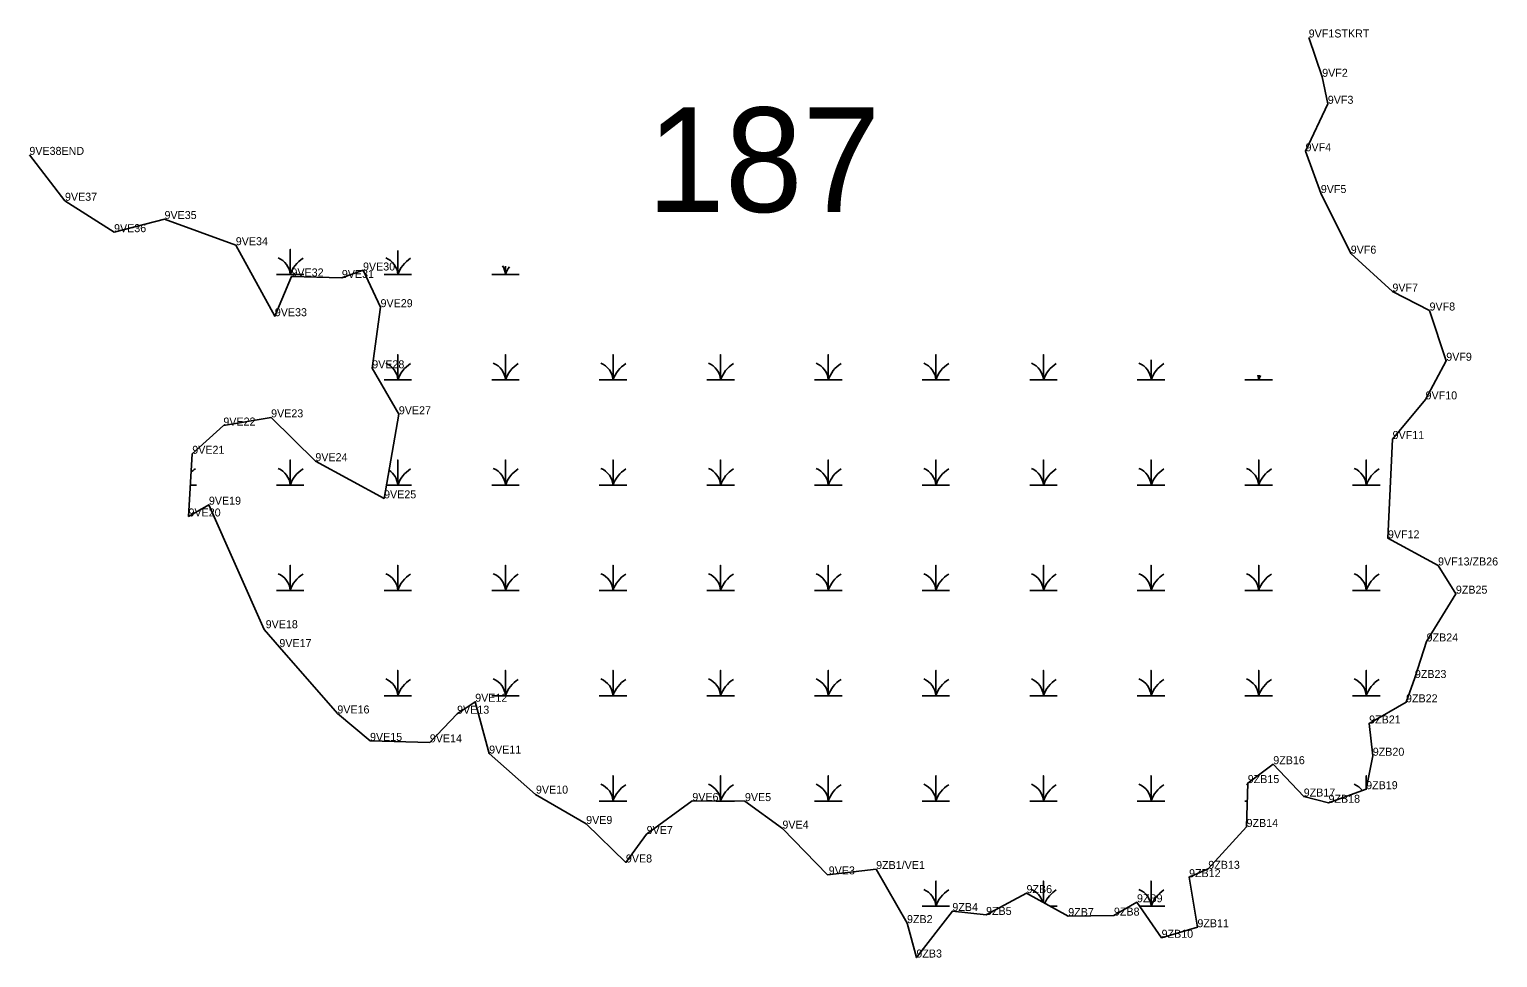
# Model space of a CAD drawing. Extents: x 2072529 to 2268796, y 436423 to 470397.
# Drawn here: x 2215877 to 2216795, y 450313 to 450893 of the extents above; entities that cross this region are included whole.
import ezdxf

# ---------------------------------------------------------------- set-up
doc = ezdxf.new("R2010")
doc.units = 0
for name, color, linetype in [('Default', 7, 'Continuous'), ('Exist Environmental Wetland Boundary', 7, 'Continuous'), ('Exist Environmental Wetland Boundary Cogo Comment', 7, 'Continuous'), ('Exist Environmental Wetland Boundary Cogo Point CELL', 7, 'Continuous'), ('Exist Hydro Swamp or Marsh', 7, 'Continuous')]:
    doc.layers.add(name, color=color, linetype=linetype)

msp = doc.modelspace()

# ---------------------------------------------------------------- linework, layer by layer
at = {"layer": 'Exist Environmental Wetland Boundary'}
msp.add_lwpolyline([(2215877.14, 450814.53), (2215899.39, 450785.84), (2215930.07, 450766.22), (2215961.6, 450774.42), (2216006.14, 450758.08), (2216030.54, 450713.7), (2216040.93, 450738.56), (2216072.42, 450737.59), (2216085.64, 450742.37), (2216096.61, 450719.34), (2216091.41, 450681.14), (2216108.04, 450652.4), (2216098.82, 450599.84), (2216055.87, 450623.07), (2216028.21, 450650.47), (2215998.37, 450645.35), (2215978.95, 450627.7), (2215976.6, 450588.54), (2215989.33, 450595.88), (2216023.86, 450517.91), (2216033.37, 450506.89), (2216069.6, 450465.39), (2216090.04, 450448.25), (2216127.4, 450447.34), (2216144.45, 450465.23), (2216155.75, 450472.71), (2216164.46, 450440.32), (2216193.39, 450414.74), (2216225.1, 450396.34), (2216249.93, 450372.25), (2216262.89, 450390.04), (2216291.45, 450410.72), (2216324.32, 450410.61), (2216347.75, 450393.41), (2216375.98, 450364.64), (2216406.31, 450368.16), (2216425.61, 450334.36), (2216431.47, 450312.85), (2216453.95, 450341.91), (2216475.02, 450339.48), (2216500.29, 450353.11), (2216526.37, 450338.77), (2216554.94, 450339.05), (2216569.34, 450347.4), (2216584.71, 450325.21), (2216607.1, 450331.77), (2216601.89, 450363.08), (2216613.89, 450368.29), (2216637.81, 450394.45), (2216638.57, 450421.89), (2216654.5, 450433.7), (2216673.53, 450413.48), (2216689.02, 450409.57), (2216712.56, 450418.08), (2216716.7, 450438.97), (2216714.43, 450459.13), (2216737.47, 450472.36), (2216743, 450487.57), (2216750.33, 450510.42), (2216768.62, 450540.27), (2216757.47, 450557.91), (2216726.17, 450574.87), (2216729.07, 450636.92), (2216749.69, 450661.71), (2216762.61, 450685.85), (2216752.17, 450717.25), (2216728.97, 450729.08), (2216702.92, 450752.8), (2216684.21, 450790.67), (2216674.67, 450816.79), (2216688.59, 450846.47), (2216685.07, 450863.32), (2216676.66, 450887.91)], dxfattribs=at)
at = {"layer": 'Exist Environmental Wetland Boundary Cogo Point CELL'}
for p, q in [((2216676.66, 450887.91), (2216676.66, 450887.91)), ((2216685.07, 450863.32), (2216685.07, 450863.32)), ((2216688.59, 450846.47), (2216688.59, 450846.47)), ((2216674.67, 450816.79), (2216674.67, 450816.79)), ((2215877.14, 450814.53), (2215877.14, 450814.53)), ((2216684.21, 450790.67), (2216684.21, 450790.67)), ((2215899.39, 450785.84), (2215899.39, 450785.84)), ((2215961.6, 450774.42), (2215961.6, 450774.42)), ((2215930.07, 450766.22), (2215930.07, 450766.22)), ((2216006.14, 450758.08), (2216006.14, 450758.08)), ((2216702.92, 450752.8), (2216702.92, 450752.8)), ((2216040.93, 450738.56), (2216040.93, 450738.56)), ((2216072.42, 450737.59), (2216072.42, 450737.59)), ((2216085.64, 450742.37), (2216085.64, 450742.37)), ((2216728.97, 450729.08), (2216728.97, 450729.08)), ((2216096.61, 450719.34), (2216096.61, 450719.34)), ((2216752.17, 450717.25), (2216752.17, 450717.25)), ((2216030.54, 450713.7), (2216030.54, 450713.7)), ((2216091.41, 450681.14), (2216091.41, 450681.14)), ((2216762.61, 450685.85), (2216762.61, 450685.85)), ((2216749.69, 450661.71), (2216749.69, 450661.71)), ((2216108.04, 450652.4), (2216108.04, 450652.4)), ((2215998.37, 450645.35), (2215998.37, 450645.35)), ((2216028.21, 450650.47), (2216028.21, 450650.47)), ((2216729.07, 450636.92), (2216729.07, 450636.92)), ((2215978.95, 450627.7), (2215978.95, 450627.7)), ((2216055.87, 450623.07), (2216055.87, 450623.07)), ((2216098.82, 450599.84), (2216098.82, 450599.84)), ((2215976.6, 450588.54), (2215976.6, 450588.54)), ((2215989.33, 450595.88), (2215989.33, 450595.88)), ((2216726.17, 450574.87), (2216726.17, 450574.87)), ((2216757.47, 450557.91), (2216757.47, 450557.91)), ((2216768.62, 450540.27), (2216768.62, 450540.27)), ((2216023.86, 450517.91), (2216023.86, 450517.91)), ((2216033.37, 450506.89), (2216033.37, 450506.89)), ((2216750.33, 450510.42), (2216750.33, 450510.42)), ((2216743, 450487.57), (2216743, 450487.57)), ((2216155.75, 450472.71), (2216155.75, 450472.71)), ((2216737.47, 450472.36), (2216737.47, 450472.36)), ((2216069.6, 450465.39), (2216069.6, 450465.39)), ((2216144.45, 450465.23), (2216144.45, 450465.23)), ((2216714.43, 450459.13), (2216714.43, 450459.13)), ((2216090.04, 450448.25), (2216090.04, 450448.25)), ((2216127.4, 450447.34), (2216127.4, 450447.34)), ((2216164.46, 450440.32), (2216164.46, 450440.32)), ((2216654.5, 450433.7), (2216654.5, 450433.7)), ((2216716.7, 450438.97), (2216716.7, 450438.97)), ((2216193.39, 450414.74), (2216193.39, 450414.74)), ((2216638.57, 450421.89), (2216638.57, 450421.89)), ((2216673.53, 450413.48), (2216673.53, 450413.48)), ((2216712.56, 450418.08), (2216712.56, 450418.08)), ((2216291.45, 450410.72), (2216291.45, 450410.72)), ((2216324.32, 450410.61), (2216324.32, 450410.61)), ((2216689.02, 450409.57), (2216689.02, 450409.57)), ((2216225.1, 450396.34), (2216225.1, 450396.34)), ((2216262.89, 450390.04), (2216262.89, 450390.04)), ((2216347.75, 450393.41), (2216347.75, 450393.41)), ((2216637.81, 450394.45), (2216637.81, 450394.45)), ((2216249.93, 450372.25), (2216249.93, 450372.25)), ((2216406.31, 450368.16), (2216406.31, 450368.16)), ((2216613.89, 450368.29), (2216613.89, 450368.29)), ((2216375.98, 450364.64), (2216375.98, 450364.64)), ((2216601.89, 450363.08), (2216601.89, 450363.08)), ((2216500.29, 450353.11), (2216500.29, 450353.11)), ((2216453.95, 450341.91), (2216453.95, 450341.91)), ((2216569.34, 450347.4), (2216569.34, 450347.4)), ((2216425.61, 450334.36), (2216425.61, 450334.36)), ((2216475.02, 450339.48), (2216475.02, 450339.48)), ((2216526.37, 450338.77), (2216526.37, 450338.77)), ((2216554.94, 450339.05), (2216554.94, 450339.05)), ((2216607.1, 450331.77), (2216607.1, 450331.77)), ((2216584.71, 450325.21), (2216584.71, 450325.21)), ((2216431.47, 450312.85), (2216431.47, 450312.85))]:
    msp.add_line(p, q, dxfattribs=at)
at = {"layer": 'Exist Hydro Swamp or Marsh'}
for points in [[(2216031.55, 450739.67), (2216040.15, 450739.67), (2216040.15, 450755.46), (2216040.15, 450739.67), (2216048.75, 450739.67)], [(2216098.8, 450739.67), (2216107.4, 450739.67), (2216107.4, 450754.67)], [(2216107.4, 450754.67), (2216107.4, 450739.67), (2216116, 450739.67)], [(2216166.05, 450739.67), (2216174.65, 450739.67), (2216174.65, 450744.93)], [(2216174.65, 450744.93), (2216174.65, 450739.67), (2216183.25, 450739.67)], [(2216098.8, 450673.87), (2216107.4, 450673.87), (2216107.4, 450689.66), (2216107.4, 450673.87), (2216116, 450673.87)], [(2216166.05, 450673.87), (2216174.65, 450673.87), (2216174.65, 450689.66), (2216174.65, 450673.87), (2216183.25, 450673.87)], [(2216233.3, 450673.87), (2216241.9, 450673.87), (2216241.9, 450689.66), (2216241.9, 450673.87), (2216250.5, 450673.87)], [(2216300.55, 450673.87), (2216309.15, 450673.87), (2216309.15, 450689.66), (2216309.15, 450673.87), (2216317.75, 450673.87)], [(2216367.8, 450673.87), (2216376.4, 450673.87), (2216376.4, 450689.66), (2216376.4, 450673.87), (2216385, 450673.87)], [(2216435.05, 450673.87), (2216443.65, 450673.87), (2216443.65, 450689.66), (2216443.65, 450673.87), (2216452.25, 450673.87)], [(2216502.3, 450673.87), (2216510.9, 450673.87), (2216510.9, 450689.66), (2216510.9, 450673.87), (2216519.5, 450673.87)], [(2216569.55, 450673.87), (2216578.15, 450673.87), (2216578.15, 450686.48)], [(2216578.15, 450686.48), (2216578.15, 450673.87), (2216586.75, 450673.87)], [(2216636.8, 450673.87), (2216645.4, 450673.87), (2216645.4, 450676.74)], [(2216645.4, 450676.74), (2216645.4, 450673.87), (2216654, 450673.87)], [(2216031.55, 450608.07), (2216040.15, 450608.07), (2216040.15, 450623.86), (2216040.15, 450608.07), (2216048.75, 450608.07)], [(2216100.27, 450608.07), (2216107.4, 450608.07), (2216107.4, 450623.86), (2216107.4, 450608.07), (2216116, 450608.07)], [(2216166.05, 450608.07), (2216174.65, 450608.07), (2216174.65, 450623.86), (2216174.65, 450608.07), (2216183.25, 450608.07)], [(2216233.3, 450608.07), (2216241.9, 450608.07), (2216241.9, 450623.86), (2216241.9, 450608.07), (2216250.5, 450608.07)], [(2216300.55, 450608.07), (2216309.15, 450608.07), (2216309.15, 450623.86), (2216309.15, 450608.07), (2216317.75, 450608.07)], [(2216367.8, 450608.07), (2216376.4, 450608.07), (2216376.4, 450623.86), (2216376.4, 450608.07), (2216385, 450608.07)], [(2216435.05, 450608.07), (2216443.65, 450608.07), (2216443.65, 450623.86), (2216443.65, 450608.07), (2216452.25, 450608.07)], [(2216502.3, 450608.07), (2216510.9, 450608.07), (2216510.9, 450623.86), (2216510.9, 450608.07), (2216519.5, 450608.07)], [(2216569.55, 450608.07), (2216578.15, 450608.07), (2216578.15, 450623.86), (2216578.15, 450608.07), (2216586.75, 450608.07)], [(2216636.8, 450608.07), (2216645.4, 450608.07), (2216645.4, 450623.86), (2216645.4, 450608.07), (2216654, 450608.07)], [(2216704.05, 450608.07), (2216712.65, 450608.07), (2216712.65, 450623.86), (2216712.65, 450608.07), (2216721.25, 450608.07)], [(2215977.77, 450608.07), (2215981.5, 450608.07)], [(2216031.55, 450542.27), (2216040.15, 450542.27), (2216040.15, 450558.06), (2216040.15, 450542.27), (2216048.75, 450542.27)], [(2216098.8, 450542.27), (2216107.4, 450542.27), (2216107.4, 450558.06), (2216107.4, 450542.27), (2216116, 450542.27)], [(2216166.05, 450542.27), (2216174.65, 450542.27), (2216174.65, 450558.06), (2216174.65, 450542.27), (2216183.25, 450542.27)], [(2216233.3, 450542.27), (2216241.9, 450542.27), (2216241.9, 450558.06), (2216241.9, 450542.27), (2216250.5, 450542.27)], [(2216300.55, 450542.27), (2216309.15, 450542.27), (2216309.15, 450558.06), (2216309.15, 450542.27), (2216317.75, 450542.27)], [(2216367.8, 450542.27), (2216376.4, 450542.27), (2216376.4, 450558.06), (2216376.4, 450542.27), (2216385, 450542.27)], [(2216435.05, 450542.27), (2216443.65, 450542.27), (2216443.65, 450558.06), (2216443.65, 450542.27), (2216452.25, 450542.27)], [(2216502.3, 450542.27), (2216510.9, 450542.27), (2216510.9, 450558.06), (2216510.9, 450542.27), (2216519.5, 450542.27)], [(2216569.55, 450542.27), (2216578.15, 450542.27), (2216578.15, 450558.06), (2216578.15, 450542.27), (2216586.75, 450542.27)], [(2216636.8, 450542.27), (2216645.4, 450542.27), (2216645.4, 450558.06), (2216645.4, 450542.27), (2216654, 450542.27)], [(2216704.05, 450542.27), (2216712.65, 450542.27), (2216712.65, 450558.06), (2216712.65, 450542.27), (2216721.25, 450542.27)], [(2216098.8, 450476.47), (2216107.4, 450476.47), (2216107.4, 450492.26), (2216107.4, 450476.47), (2216116, 450476.47)], [(2216166.05, 450476.47), (2216174.65, 450476.47), (2216174.65, 450492.26), (2216174.65, 450476.47), (2216183.25, 450476.47)], [(2216233.3, 450476.47), (2216241.9, 450476.47), (2216241.9, 450492.26), (2216241.9, 450476.47), (2216250.5, 450476.47)], [(2216300.55, 450476.47), (2216309.15, 450476.47), (2216309.15, 450492.26), (2216309.15, 450476.47), (2216317.75, 450476.47)], [(2216367.8, 450476.47), (2216376.4, 450476.47), (2216376.4, 450492.26), (2216376.4, 450476.47), (2216385, 450476.47)], [(2216435.05, 450476.47), (2216443.65, 450476.47), (2216443.65, 450492.26), (2216443.65, 450476.47), (2216452.25, 450476.47)], [(2216502.3, 450476.47), (2216510.9, 450476.47), (2216510.9, 450492.26), (2216510.9, 450476.47), (2216519.5, 450476.47)], [(2216569.55, 450476.47), (2216578.15, 450476.47), (2216578.15, 450492.26), (2216578.15, 450476.47), (2216586.75, 450476.47)], [(2216636.8, 450476.47), (2216645.4, 450476.47), (2216645.4, 450492.26), (2216645.4, 450476.47), (2216654, 450476.47)], [(2216704.05, 450476.47), (2216712.65, 450476.47), (2216712.65, 450492.26), (2216712.65, 450476.47), (2216721.25, 450476.47)], [(2216233.3, 450410.67), (2216241.9, 450410.67), (2216241.9, 450426.46), (2216241.9, 450410.67), (2216250.5, 450410.67)], [(2216306.37, 450410.67), (2216309.15, 450410.67), (2216309.15, 450426.46), (2216309.15, 450410.67), (2216317.75, 450410.67)], [(2216367.8, 450410.67), (2216376.4, 450410.67), (2216376.4, 450426.46), (2216376.4, 450410.67), (2216385, 450410.67)], [(2216435.05, 450410.67), (2216443.65, 450410.67), (2216443.65, 450426.46), (2216443.65, 450410.67), (2216452.25, 450410.67)], [(2216502.3, 450410.67), (2216510.9, 450410.67), (2216510.9, 450426.46), (2216510.9, 450410.67), (2216519.5, 450410.67)], [(2216569.55, 450410.67), (2216578.15, 450410.67), (2216578.15, 450426.46), (2216578.15, 450410.67), (2216586.75, 450410.67)], [(2216712.65, 450418.55), (2216712.65, 450426.46), (2216712.65, 450418.55)], [(2216636.8, 450410.67), (2216638.26, 450410.67)], [(2216435.05, 450344.87), (2216443.65, 450344.87), (2216443.65, 450360.66), (2216443.65, 450344.87), (2216452.25, 450344.87)], [(2216510.9, 450347.28), (2216510.9, 450360.66), (2216510.9, 450347.28)], [(2216571.08, 450344.87), (2216578.15, 450344.87), (2216578.15, 450360.66), (2216578.15, 450344.87), (2216586.75, 450344.87)], [(2216515.27, 450344.87), (2216519.5, 450344.87)]]:
    msp.add_lwpolyline(points, dxfattribs=at)
for centre, radius, start, end in [((2216027.88, 450738.79), 12.3, 4.14034, 67.53497), ((2216058.39, 450733.61), 19.22, 122.12745, 161.62219), ((2216095.13, 450738.79), 12.3, 4.14034, 67.53497), ((2216125.64, 450733.61), 19.22, 122.12745, 161.62219), ((2216162.38, 450738.79), 12.3, 4.14034, 31.3682), ((2216192.89, 450733.61), 19.22, 145.22633, 161.62219), ((2216095.13, 450672.99), 12.3, 4.14034, 67.53497), ((2216125.64, 450667.81), 19.22, 122.12745, 161.62219), ((2216162.38, 450672.99), 12.3, 4.14034, 67.53497), ((2216192.89, 450667.81), 19.22, 122.12745, 161.62219), ((2216229.63, 450672.99), 12.3, 4.14034, 67.53497), ((2216260.14, 450667.81), 19.22, 122.12745, 161.62219), ((2216296.88, 450672.99), 12.3, 4.14034, 67.53497), ((2216327.39, 450667.81), 19.22, 122.12745, 161.62219), ((2216364.13, 450672.99), 12.3, 4.14034, 67.53497), ((2216394.64, 450667.81), 19.22, 122.12745, 161.62219), ((2216431.38, 450672.99), 12.3, 4.14034, 67.53497), ((2216461.89, 450667.81), 19.22, 122.12745, 161.62219), ((2216498.63, 450672.99), 12.3, 4.14034, 67.53497), ((2216529.14, 450667.81), 19.22, 122.12745, 161.62219), ((2216565.88, 450672.99), 12.3, 4.14034, 67.53497), ((2216596.39, 450667.81), 19.22, 122.12745, 161.62219), ((2216633.13, 450672.99), 12.3, 4.14034, 18.19282), ((2216663.64, 450667.81), 19.22, 152.87664, 161.62219), ((2215991.14, 450602.01), 19.22, 122.12745, 132.07017), ((2216027.88, 450607.19), 12.3, 4.14034, 67.53497), ((2216058.39, 450602.01), 19.22, 122.12745, 161.62219), ((2216095.13, 450607.19), 12.3, 4.14034, 56.56308), ((2216125.64, 450602.01), 19.22, 122.12745, 161.62219), ((2216162.38, 450607.19), 12.3, 4.14034, 67.53497), ((2216192.89, 450602.01), 19.22, 122.12745, 161.62219), ((2216229.63, 450607.19), 12.3, 4.14034, 67.53497), ((2216260.14, 450602.01), 19.22, 122.12745, 161.62219), ((2216296.88, 450607.19), 12.3, 4.14034, 67.53497), ((2216327.39, 450602.01), 19.22, 122.12745, 161.62219), ((2216364.13, 450607.19), 12.3, 4.14034, 67.53497), ((2216394.64, 450602.01), 19.22, 122.12745, 161.62219), ((2216431.38, 450607.19), 12.3, 4.14034, 67.53497), ((2216461.89, 450602.01), 19.22, 122.12745, 161.62219), ((2216498.63, 450607.19), 12.3, 4.14034, 67.53497), ((2216529.14, 450602.01), 19.22, 122.12745, 161.62219), ((2216565.88, 450607.19), 12.3, 4.14034, 67.53497), ((2216596.39, 450602.01), 19.22, 122.12745, 161.62219), ((2216633.13, 450607.19), 12.3, 4.14034, 67.53497), ((2216663.64, 450602.01), 19.22, 122.12745, 161.62219), ((2216700.38, 450607.19), 12.3, 4.14034, 67.53497), ((2216730.89, 450602.01), 19.22, 122.12745, 161.62219), ((2216027.88, 450541.39), 12.3, 4.14034, 67.53497), ((2216058.39, 450536.21), 19.22, 122.12745, 161.62219), ((2216095.13, 450541.39), 12.3, 4.14034, 67.53497), ((2216125.64, 450536.21), 19.22, 122.12745, 161.62219), ((2216162.38, 450541.39), 12.3, 4.14034, 67.53497), ((2216192.89, 450536.21), 19.22, 122.12745, 161.62219), ((2216229.63, 450541.39), 12.3, 4.14034, 67.53497), ((2216260.14, 450536.21), 19.22, 122.12745, 161.62219), ((2216296.88, 450541.39), 12.3, 4.14034, 67.53497), ((2216327.39, 450536.21), 19.22, 122.12745, 161.62219), ((2216364.13, 450541.39), 12.3, 4.14034, 67.53497), ((2216394.64, 450536.21), 19.22, 122.12745, 161.62219), ((2216431.38, 450541.39), 12.3, 4.14034, 67.53497), ((2216461.89, 450536.21), 19.22, 122.12745, 161.62219), ((2216498.63, 450541.39), 12.3, 4.14034, 67.53497), ((2216529.14, 450536.21), 19.22, 122.12745, 161.62219), ((2216565.88, 450541.39), 12.3, 4.14034, 67.53497), ((2216596.39, 450536.21), 19.22, 122.12745, 161.62219), ((2216633.13, 450541.39), 12.3, 4.14034, 67.53497), ((2216663.64, 450536.21), 19.22, 122.12745, 161.62219), ((2216700.38, 450541.39), 12.3, 4.14034, 67.53497), ((2216730.89, 450536.21), 19.22, 122.12745, 161.62219), ((2216095.13, 450475.59), 12.3, 4.14034, 67.53497), ((2216125.64, 450470.41), 19.22, 122.12745, 161.62219), ((2216162.38, 450475.59), 12.3, 4.14034, 67.53497), ((2216192.89, 450470.41), 19.22, 122.12745, 161.62219), ((2216229.63, 450475.59), 12.3, 4.14034, 67.53497), ((2216260.14, 450470.41), 19.22, 122.12745, 161.62219), ((2216296.88, 450475.59), 12.3, 4.14034, 67.53497), ((2216327.39, 450470.41), 19.22, 122.12745, 161.62219), ((2216364.13, 450475.59), 12.3, 4.14034, 67.53497), ((2216394.64, 450470.41), 19.22, 122.12745, 161.62219), ((2216431.38, 450475.59), 12.3, 4.14034, 67.53497), ((2216461.89, 450470.41), 19.22, 122.12745, 161.62219), ((2216498.63, 450475.59), 12.3, 4.14034, 67.53497), ((2216529.14, 450470.41), 19.22, 122.12745, 161.62219), ((2216565.88, 450475.59), 12.3, 4.14034, 67.53497), ((2216596.39, 450470.41), 19.22, 122.12745, 161.62219), ((2216633.13, 450475.59), 12.3, 4.14034, 67.53497), ((2216663.64, 450470.41), 19.22, 122.12745, 161.62219), ((2216700.38, 450475.59), 12.3, 4.14034, 67.53497), ((2216730.89, 450470.41), 19.22, 122.12745, 161.62219), ((2216229.63, 450409.79), 12.3, 4.14034, 67.53497), ((2216260.14, 450404.61), 19.22, 122.12745, 161.62219), ((2216296.88, 450409.79), 12.3, 4.14034, 67.53497), ((2216327.39, 450404.61), 19.22, 122.12745, 161.62219), ((2216364.13, 450409.79), 12.3, 4.14034, 67.53497), ((2216394.64, 450404.61), 19.22, 122.12745, 161.62219), ((2216431.38, 450409.79), 12.3, 4.14034, 67.53497), ((2216461.89, 450404.61), 19.22, 122.12745, 161.62219), ((2216498.63, 450409.79), 12.3, 4.14034, 67.53497), ((2216529.14, 450404.61), 19.22, 122.12745, 161.62219), ((2216565.88, 450409.79), 12.3, 4.14034, 67.53497), ((2216596.39, 450404.61), 19.22, 122.12745, 161.62219), ((2216633.13, 450409.79), 12.3, 63.92934, 67.53497), ((2216700.38, 450409.79), 12.3, 37.18224, 67.53497), ((2216431.38, 450343.99), 12.3, 4.14034, 67.53497), ((2216461.89, 450338.81), 19.22, 122.12745, 161.62219), ((2216498.63, 450343.99), 12.3, 16.83296, 67.53497), ((2216529.14, 450338.81), 19.22, 122.12745, 155.29539), ((2216565.88, 450343.99), 12.3, 4.14034, 67.53497), ((2216596.39, 450338.81), 19.22, 122.12745, 161.62219)]:
    msp.add_arc(centre, radius, start, end, dxfattribs=at)

# ---------------------------------------------------------------- texts
at = {"layer": 'Default'}
msp.add_text('187', height=65.34, dxfattribs=at).set_placement((2216263.18, 450778.82))
at = {"layer": 'Exist Environmental Wetland Boundary Cogo Comment'}
for s, p in [('9VF1STKRT', (2216676.66, 450887.91)), ('9VF2', (2216685.07, 450863.32)), ('9VF3', (2216688.59, 450846.47)), ('9VE38END', (2215877.14, 450814.53)), ('9VF4', (2216674.67, 450816.79)), ('9VE37', (2215899.39, 450785.84)), ('9VF5', (2216684.21, 450790.67)), ('9VE36', (2215930.07, 450766.22)), ('9VE35', (2215961.6, 450774.42)), ('9VE34', (2216006.14, 450758.08)), ('9VF6', (2216702.92, 450752.8)), ('9VE32', (2216040.93, 450738.56)), ('9VE30', (2216085.64, 450742.26)), ('9VE31', (2216072.42, 450737.59)), ('9VF7', (2216728.97, 450729.08)), ('9VE33', (2216030.54, 450713.7)), ('9VE29', (2216096.61, 450719.34)), ('9VF8', (2216752.17, 450717.25)), ('9VF9', (2216762.61, 450685.85)), ('9VE28', (2216091.41, 450681.14)), ('9VF10', (2216749.69, 450661.71)), ('9VE23', (2216028.21, 450650.47)), ('9VE27', (2216108.04, 450652.4)), ('9VE22', (2215998.37, 450645.35)), ('9VF11', (2216729.07, 450636.92)), ('9VE21', (2215978.95, 450627.7)), ('9VE24', (2216055.87, 450623.07)), ('9VE19', (2215989.33, 450595.88)), ('9VE25', (2216098.82, 450599.84)), ('9VE20', (2215976.6, 450588.54)), ('9VF12', (2216726.17, 450574.87)), ('9VF13/ZB26', (2216757.47, 450557.91)), ('9ZB25', (2216768.62, 450540.27)), ('9VE18', (2216024.82, 450518.67)), ('9ZB24', (2216750.33, 450510.42)), ('9VE17', (2216033.37, 450506.89)), ('9ZB23', (2216743, 450487.57)), ('9VE12', (2216155.75, 450472.71)), ('9ZB22', (2216737.47, 450472.36)), ('9VE16', (2216069.6, 450465.39)), ('9VE13', (2216144.45, 450465.23)), ('9ZB21', (2216714.43, 450459.13)), ('9VE15', (2216090.04, 450448.25)), ('9VE14', (2216127.4, 450447.34)), ('9VE11', (2216164.46, 450440.32)), ('9ZB20', (2216716.7, 450438.97)), ('9ZB16', (2216654.5, 450433.7)), ('9ZB15', (2216638.57, 450421.89)), ('9ZB19', (2216712.56, 450418.08)), ('9VE10', (2216193.72, 450415.29)), ('9VE6', (2216291.45, 450410.72)), ('9VE5', (2216324.32, 450410.61)), ('9ZB17', (2216673.53, 450413.48)), ('9ZB18', (2216689.02, 450409.57)), ('9VE9', (2216225.1, 450396.34)), ('9VE7', (2216262.89, 450390.04)), ('9VE4', (2216347.75, 450393.41)), ('9ZB14', (2216637.81, 450394.45)), ('9VE8', (2216249.93, 450372.25)), ('9VE3', (2216376.69, 450364.81)), ('9ZB1/VE1', (2216406.31, 450368.16)), ('9ZB12', (2216601.89, 450363.08)), ('9ZB13', (2216613.89, 450368.29)), ('9ZB6', (2216500.29, 450353.11)), ('9ZB9', (2216569.34, 450347.4)), ('9ZB4', (2216453.95, 450341.91)), ('9ZB5', (2216475.02, 450339.48)), ('9ZB7', (2216526.37, 450338.77)), ('9ZB8', (2216554.94, 450339.05)), ('9ZB2', (2216425.61, 450334.36)), ('9ZB11', (2216607.1, 450331.77)), ('9ZB10', (2216584.71, 450325.21)), ('9ZB3', (2216431.47, 450312.85))]:
    msp.add_text(s, height=5, dxfattribs=at).set_placement(p)

doc.saveas('drawing.dxf')
